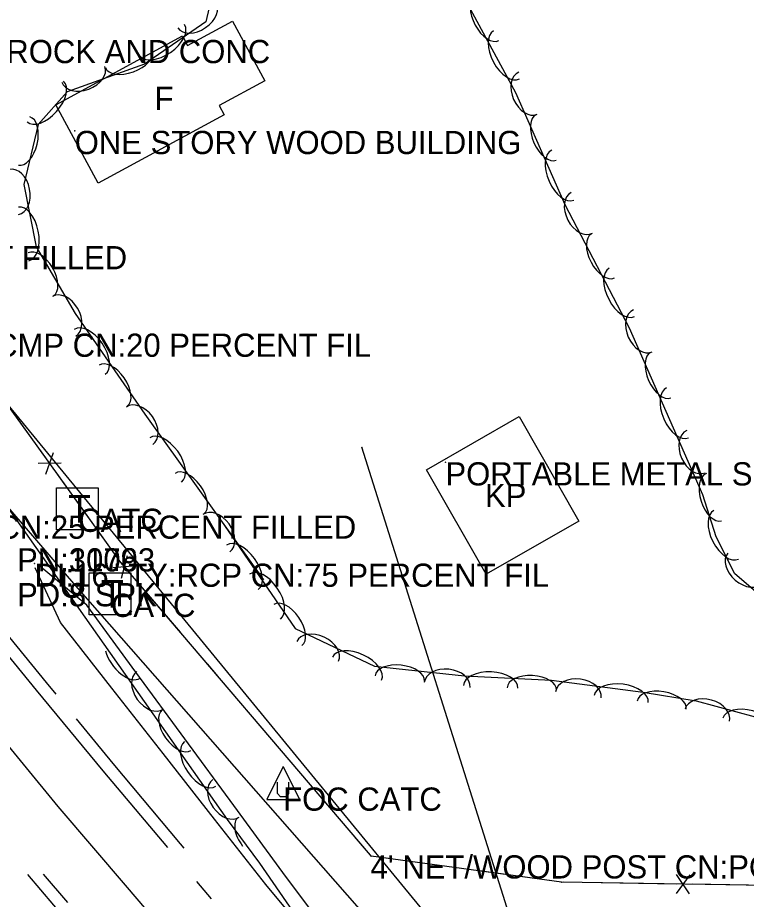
# Model space of a CAD drawing. Extents: x 954793 to 988390, y 1867850 to 1924428.
# Drawn here: x 965494 to 965651, y 1898754.5 to 1898944.4 of the extents above; entities that cross this region are included whole.
import ezdxf

# ---------------------------------------------------------------- set-up
doc = ezdxf.new("R2010")
doc.units = 0
for name, color, linetype in [('Default', 7, 'Continuous'), ('S_BUILDING', 7, 'Continuous'), ('S_BUILDING_ANNOT', 7, 'Continuous'), ('S_DITCHLINE', 7, 'Continuous'), ('S_DRG_PT_SYM', 7, 'Continuous'), ('S_EDGE_PAVEMENT', 7, 'Continuous'), ('S_FENCE', 7, 'Continuous'), ('S_FENCE_ANNOT', 7, 'Continuous'), ('S_FIBER_OPTIC_CABLE', 7, 'Continuous'), ('S_LANDSCAPING_ANNOT', 7, 'Continuous'), ('S_MSC_PT_SYM', 7, 'Continuous'), ('S_PAVEMENT_CROWN', 7, 'Continuous'), ('S_SECONDARY_CTL_ANNOT', 7, 'Continuous'), ('S_SHOULDER', 7, 'Continuous'), ('S_SIDE_DRAIN_ANNOT', 7, 'Continuous'), ('S_SURVEY_TEXT_ANNOT', 7, 'Continuous'), ('S_TELEPHONE_UTILITIES', 7, 'Continuous'), ('S_TELEPHONE_UTILITIES_ANNOT', 7, 'Continuous'), ('S_TREE', 7, 'Continuous'), ('S_UNDERGROUND_CABLE', 7, 'Continuous'), ('S_UTILITY_POLE_ANNOT', 7, 'Continuous'), ('S_UTL_PT_SYM', 7, 'Continuous'), ('S_WATER_UTILITIES', 7, 'Continuous')]:
    doc.layers.add(name, color=color, linetype=linetype)

msp = doc.modelspace()

# ---------------------------------------------------------------- linework, layer by layer
at = {"layer": 'S_BUILDING'}
for points in [[(965538.54, 1898923.48), (965511.4, 1898908.76), (965502.24, 1898925.66), (965529.56, 1898940.48), (965530.66, 1898938.45), (965540.31, 1898943.69), (965547.28, 1898930.85), (965537.44, 1898925.51)], [(965602.07, 1898858.5), (965614.94, 1898836.01), (965594.96, 1898824.57), (965582.08, 1898847.06)]]:
    msp.add_lwpolyline(points, close=True, dxfattribs=at)
at = {"layer": 'S_DITCHLINE'}
for points in [[(965632.43, 1898659.39), (965623.22, 1898670.37), (965614.01, 1898681.35), (965597.81, 1898699.1), (965581.62, 1898716.85), (965573.08, 1898727.08), (965564.55, 1898737.3), (965556.01, 1898747.53), (965547.47, 1898757.76), (965536.43, 1898771.85), (965525.38, 1898785.95), (965514.34, 1898800.05), (965503.29, 1898814.15), (965497.81, 1898825.96)], [(965633.51, 1898660.33), (965624.26, 1898671.26), (965615, 1898682.18), (965598.92, 1898700.17), (965582.83, 1898718.16), (965574.91, 1898728.7), (965567, 1898739.25), (965559.09, 1898749.8), (965551.18, 1898760.34), (965540.62, 1898774.73), (965530.07, 1898789.12), (965519.52, 1898803.5), (965508.97, 1898817.89), (965498.44, 1898826.59)]]:
    msp.add_lwpolyline(points, dxfattribs=at)
at = {"layer": 'S_DRG_PT_SYM'}
msp.add_lwpolyline([(965497.66, 1898826.85), (965497.66, 1898826.9), (965497.66, 1898826.85), (965497.61, 1898826.85), (965497.66, 1898826.85), (965497.66, 1898826.8), (965497.66, 1898826.85), (965497.71, 1898826.85)], dxfattribs=at)
at = {"layer": 'S_EDGE_PAVEMENT'}
for points in [[(965526.43, 1898765.75), (965512.44, 1898782.24), (965498.14, 1898799.63), (965483.83, 1898817.01), (965470.07, 1898834.27), (965456.31, 1898851.53), (965442.24, 1898869.88), (965428.18, 1898888.23), (965414.83, 1898906.63), (965403.87, 1898921.72)], [(965504.83, 1898753.86), (965499.61, 1898759.99)], [(965535.83, 1898754.67), (965532.67, 1898758.39)]]:
    msp.add_lwpolyline(points, dxfattribs=at)
at = {"layer": 'S_FENCE'}
for p, q in [((965498.25, 1898852.18), (965470.2, 1898891.08)), ((965516.26, 1898827.12), (965498.25, 1898852.18)), ((965500.11, 1898846.08), (965501.76, 1898850.8)), ((965503.44, 1898848.47), (965498.44, 1898848.41)), ((965570.05, 1898764.04), (965516.26, 1898827.12)), ((965516.45, 1898823.75), (965517.7, 1898828.59)), ((965519.56, 1898826.4), (965514.59, 1898825.93)), ((965611.17, 1898758.24), (965570.16, 1898763.84)), ((965638.8, 1898759.85), (965635.86, 1898755.8)), ((965638.73, 1898755.75), (965635.93, 1898759.89)), ((965663.59, 1898757.4), (965611.17, 1898758.24))]:
    msp.add_line(p, q, dxfattribs=at)
for points in [[(965498.25, 1898852.18), (965484.06, 1898871.86)], [(965500.1, 1898849.6), (965498.25, 1898852.18)], [(965516.26, 1898827.12), (965502.1, 1898846.82)], [(965529.1, 1898812.06), (965518.37, 1898824.64)], [(965537.23, 1898802.53), (965534.91, 1898805.25)], [(965570.05, 1898764.04), (965566.58, 1898768.11)], [(965574.49, 1898763.25), (965570.16, 1898763.84)], [(965611.17, 1898758.24), (965592.94, 1898760.73)], [(965635.9, 1898757.85), (965611.64, 1898758.24)], [(965663.59, 1898757.4), (965639.33, 1898757.79)]]:
    msp.add_lwpolyline(points, dxfattribs=at)
at = {"layer": 'S_FIBER_OPTIC_CABLE'}
msp.add_line((965647.19, 1898672.1), (965461.5, 1898898.15), dxfattribs=at)
at = {"layer": 'S_MSC_PT_SYM'}
for points in [[(965506.34, 1898920.04), (965506.34, 1898920.09), (965506.34, 1898920.04), (965506.29, 1898920.04), (965506.34, 1898920.04), (965506.34, 1898919.99), (965506.34, 1898920.04), (965506.39, 1898920.04)], [(965498.25, 1898852.18), (965498.25, 1898852.23), (965498.25, 1898852.18), (965498.2, 1898852.18), (965498.25, 1898852.18), (965498.25, 1898852.13), (965498.25, 1898852.18), (965498.3, 1898852.18)], [(965586.19, 1898848.68), (965586.19, 1898848.73), (965586.19, 1898848.68), (965586.14, 1898848.68), (965586.19, 1898848.68), (965586.19, 1898848.63), (965586.19, 1898848.68), (965586.24, 1898848.68)], [(965516.26, 1898827.12), (965516.26, 1898827.17), (965516.26, 1898827.12), (965516.21, 1898827.12), (965516.26, 1898827.12), (965516.26, 1898827.07), (965516.26, 1898827.12), (965516.31, 1898827.12)], [(965570.05, 1898764.04), (965570.05, 1898764.09), (965570.05, 1898764.04), (965570, 1898764.04), (965570.05, 1898764.04), (965570.05, 1898763.99), (965570.05, 1898764.04), (965570.1, 1898764.04)], [(965570.16, 1898763.84), (965570.16, 1898763.89), (965570.16, 1898763.84), (965570.11, 1898763.84), (965570.16, 1898763.84), (965570.16, 1898763.79), (965570.16, 1898763.84), (965570.21, 1898763.84)], [(965611.17, 1898758.24), (965611.17, 1898758.29), (965611.17, 1898758.24), (965611.12, 1898758.24), (965611.17, 1898758.24), (965611.17, 1898758.19), (965611.17, 1898758.24), (965611.22, 1898758.24)]]:
    msp.add_lwpolyline(points, dxfattribs=at)
at = {"layer": 'S_PAVEMENT_CROWN'}
msp.add_lwpolyline([(965532.67, 1898739.61), (965517.73, 1898757.07), (965502.78, 1898774.53), (965488.44, 1898791.97), (965474.1, 1898809.41), (965460.44, 1898826.65), (965446.79, 1898843.89), (965432.52, 1898862.53), (965418.25, 1898881.16), (965404.78, 1898899.8), (965391.31, 1898918.43), (965379.39, 1898936.12), (965367.47, 1898953.82), (965357.7, 1898969.15), (965347.92, 1898984.48), (965337.29, 1899002.12), (965326.66, 1899019.76), (965316.58, 1899037.78), (965306.51, 1899055.8)], dxfattribs=at)
at = {"layer": 'S_SHOULDER'}
for points in [[(965502.34, 1898798.75), (965500.27, 1898801.26), (965485.95, 1898818.68), (965472.02, 1898835.82), (965458.09, 1898852.96), (965444.05, 1898871.33), (965430, 1898889.69), (965416.8, 1898908.07), (965403.59, 1898926.44), (965393.39, 1898941.7)], [(965529.93, 1898765.57), (965529.15, 1898766.5), (965514.6, 1898783.84), (965506.69, 1898793.45)], [(965504.65, 1898750.01), (965496.23, 1898759.91)]]:
    msp.add_lwpolyline(points, dxfattribs=at)
at = {"layer": 'S_TELEPHONE_UTILITIES'}
for points in [[(965502.39, 1898834.16), (965502.39, 1898843.16), (965511.39, 1898843.16), (965511.39, 1898834.16)], [(965509.42, 1898815.85), (965509.42, 1898824.85), (965518.42, 1898824.85), (965518.42, 1898815.85)]]:
    msp.add_lwpolyline(points, close=True, dxfattribs=at)
at = {"layer": 'S_TREE'}
for points in [[(965654, 1898819.97), (965648.56, 1898824.65), (965644.51, 1898832.64), (965641.63, 1898841.69), (965625.84, 1898877.54), (965611.97, 1898904.13), (965601.36, 1898928.22), (965589.28, 1898950.55), (965588.74, 1898961.92), (965596.7, 1898968.93), (965607.89, 1898976.2), (965617.63, 1898981.98)], [(965537.14, 1898954.73), (965534.58, 1898943.51), (965521.37, 1898934.42), (965504.72, 1898928.43), (965498.45, 1898921.42), (965495.41, 1898908.52), (965498.03, 1898895.07), (965506.45, 1898880.72), (965521.47, 1898859.01), (965537, 1898837.28), (965546.99, 1898823.38)], [(965830.77, 1898738.27), (965804.78, 1898738.92), (965775.8, 1898739.79), (965747.28, 1898737.49), (965730.26, 1898735.93), (965718.4, 1898735.87), (965680.4, 1898735.21), (965657.59, 1898731.6), (965644.51, 1898730.07), (965631.8, 1898729.46), (965620.56, 1898727.87), (965610.1, 1898726.47), (965602.11, 1898725.98), (965590.37, 1898727.9), (965579.98, 1898728.25), (965568.73, 1898730.77), (965559.95, 1898742.44), (965546.19, 1898762.31), (965539.22, 1898771.75), (965470.07, 1898870.03), (965440.64, 1898914.31), (965421.19, 1898943.48)], [(965538.57, 1898835.03), (965553.8, 1898812.85), (965570.92, 1898804.8), (965590.29, 1898802.71), (965609.03, 1898801.77), (965628.75, 1898799.2), (965640.17, 1898797.31), (965661.36, 1898791.55)]]:
    msp.add_lwpolyline(points, dxfattribs=at)
for centre, major_axis, ratio, start_param, end_param in [((965595.13, 1898944.2), (2.54, -4.7), 0.540699, 3.141593, 6.283185), ((965532.62, 1898945.06), (4.08, 2.81), 0.685311, 3.141593, 6.283185), ((965525.14, 1898939.59), (4.83, 3.33), 0.55008, 3.141593, 6.283185), ((965599.35, 1898936.4), (2.79, -5.16), 0.55008, 3.141593, 6.283185), ((965517.99, 1898935.46), (5.03, 1.81), 0.540699, 3.141593, 6.283185), ((965508.2, 1898932.21), (4.66, 1.68), 0.685311, 3.141593, 6.283185), ((965603.98, 1898928.16), (2, -4.53), 0.685311, 3.141593, 6.283185), ((965500.01, 1898926.34), (3.91, 4.38), 0.55008, 3.141593, 6.283185), ((965495.43, 1898917.85), (1.23, 5.2), 0.540699, 3.141593, 6.283185), ((965607.9, 1898918.63), (2.16, -4.89), 0.540699, 3.141593, 6.283185), ((965611.47, 1898910.51), (2.37, -5.37), 0.55008, 3.141593, 6.283185), ((965493.3, 1898906.87), (-0.95, 4.86), 0.685311, 3.141593, 6.283185), ((965615.57, 1898902.38), (2.29, -4.39), 0.685311, 3.141593, 6.283185), ((965495.33, 1898897.83), (-1.12, 5.76), 0.55008, 3.141593, 6.283185), ((965620.11, 1898893.12), (2.47, -4.74), 0.540699, 3.141593, 6.283185), ((965499.05, 1898889.13), (-2.71, 4.61), 0.540699, 3.141593, 6.283185), ((965624.21, 1898885.26), (2.72, -5.2), 0.55008, 3.141593, 6.283185), ((965504.04, 1898880.11), (-2.51, 4.27), 0.685311, 3.141593, 6.283185), ((965628.69, 1898876.99), (2, -4.54), 0.685311, 3.141593, 6.283185), ((965509.58, 1898872.47), (-3.34, 4.83), 0.55008, 3.141593, 6.283185), ((965514.62, 1898865.18), (-3.04, 4.4), 0.540699, 3.141593, 6.283185), ((965632.6, 1898867.45), (2.15, -4.89), 0.540699, 3.141593, 6.283185), ((965636.18, 1898859.33), (2.36, -5.37), 0.55008, 3.141593, 6.283185), ((965520.31, 1898856.54), (-2.88, 4.03), 0.685311, 3.141593, 6.283185), ((965640.15, 1898850.96), (2, -4.54), 0.685311, 3.141593, 6.283185), ((965525.91, 1898849.16), (-3.41, 4.77), 0.55008, 3.141593, 6.283185), ((965531.06, 1898841.94), (-3.11, 4.35), 0.540699, 3.141593, 6.283185), ((965644.02, 1898841.17), (1.62, -5.09), 0.540699, 3.141593, 6.283185), ((965536.85, 1898833.41), (-2.89, 4.02), 0.685311, 3.141593, 6.283185), ((965646.67, 1898833.07), (2.65, -5.24), 0.55008, 3.141593, 6.283185), ((965542.47, 1898826.04), (-3.42, 4.77), 0.55008, 3.141593, 6.283185), ((965650.79, 1898825.88), (3.76, -3.23), 0.685311, 3.141593, 6.283185), ((965547.32, 1898819.76), (-3.32, 4.84), 0.55008, 3.141593, 6.283185), ((965552.23, 1898813.62), (-3.03, 4.41), 0.540699, 3.141593, 6.283185), ((965558.65, 1898807.94), (-4.49, 2.11), 0.685311, 3.141593, 6.283185), ((965517.03, 1898806.99), (3.38, -4.8), 0.55008, 4.135019, 6.283185), ((965567.14, 1898804.24), (-5.31, 2.49), 0.55008, 3.141593, 6.283185), ((965576.34, 1898802.09), (-5.32, 0.57), 0.540699, 3.141593, 6.283185), ((965586.56, 1898800.72), (-4.93, 0.53), 0.685311, 3.141593, 6.283185), ((965522.57, 1898799.57), (2.85, -4.05), 0.685311, 3.141593, 6.283185), ((965595.94, 1898800.3), (-5.86, 0.29), 0.55008, 3.141593, 6.283185), ((965604.8, 1898799.86), (-5.34, 0.27), 0.540699, 3.141593, 6.283185), ((965614.84, 1898798.61), (-4.91, 0.64), 0.685311, 3.141593, 6.283185), ((965624.06, 1898797.67), (-5.82, 0.76), 0.55008, 3.141593, 6.283185), ((965632.76, 1898796.39), (-5.27, 0.87), 0.540699, 3.141593, 6.283185), ((965642.58, 1898794.19), (-4.78, 1.3), 0.685311, 3.141593, 6.283185), ((965528.28, 1898790.99), (3.08, -4.37), 0.540699, 3.141593, 6.283185), ((965651.58, 1898792.01), (-5.66, 1.54), 0.55008, 3.141593, 6.283185), ((965533.39, 1898783.74), (3.38, -4.8), 0.55008, 3.141593, 6.283185), ((965538.93, 1898776.31), (2.85, -4.05), 0.685311, 3.141593, 6.283185), ((965544.73, 1898767.86), (3.18, -4.3), 0.540699, 3.141593, 4.736622)]:
    msp.add_ellipse(centre, major_axis=major_axis, ratio=ratio, start_param=start_param, end_param=end_param, dxfattribs=at)
at = {"layer": 'S_UNDERGROUND_CABLE'}
for p, q in [((965647.19, 1898672.1), (965461.51, 1898898.15)), ((965506.57, 1898822.05), (965478.11, 1898854.97)), ((965577.08, 1898741.84), (965506.57, 1898822.05)), ((965551.24, 1898783.17), (965547.71, 1898776.08)), ((965551.24, 1898783.17), (965554.73, 1898776.08)), ((965550.04, 1898777.32), (965550.04, 1898779.76)), ((965552.4, 1898779.76), (965552.4, 1898777.32)), ((965547.71, 1898776.08), (965554.73, 1898776.08)), ((965550.66, 1898776.66), (965550.04, 1898777.32)), ((965551.86, 1898776.66), (965550.66, 1898776.66)), ((965552.4, 1898777.32), (965551.86, 1898776.66))]:
    msp.add_line(p, q, dxfattribs=at)
at = {"layer": 'S_UTL_PT_SYM'}
msp.add_lwpolyline([(965568.2, 1898851.9), (965568.2, 1898851.95), (965568.2, 1898851.9), (965568.15, 1898851.9), (965568.2, 1898851.9), (965568.2, 1898851.85), (965568.2, 1898851.9), (965568.25, 1898851.9)], dxfattribs=at)
at = {"layer": 'S_WATER_UTILITIES'}
msp.add_line((965601.15, 1898747.39), (965568.2, 1898851.9), dxfattribs=at)

# ---------------------------------------------------------------- texts
at = {"layer": 'Default'}
msp.add_text('U', height=6, rotation=360, dxfattribs=at).set_placement((965502.94, 1898819.5))
at = {"layer": 'S_BUILDING_ANNOT'}
for s, p in [('F', (965523.54, 1898924.55)), ('KP', (965594.71, 1898839.03))]:
    msp.add_text(s, height=5, dxfattribs=at).set_placement(p)
at = {"layer": 'S_FENCE_ANNOT'}
msp.add_text("4' NET/WOOD POST CN:POOR", height=5, dxfattribs=at).set_placement((965570.05, 1898759.04))
at = {"layer": 'S_LANDSCAPING_ANNOT'}
msp.add_text('WD:0.6 TY:ROCK AND CONC', height=5, dxfattribs=at).set_placement((965457.06, 1898934.62))
at = {"layer": 'S_SECONDARY_CTL_ANNOT'}
for s, p in [('PN:1179', (965493.93, 1898825.16)), ('PN:30063', (965493.93, 1898825.16)), ('PD:8 SPK', (965493.93, 1898817.66)), ('PD:8 SPK', (965493.93, 1898817.66))]:
    msp.add_text(s, height=5, dxfattribs=at).set_placement(p)
at = {"layer": 'S_SIDE_DRAIN_ANNOT'}
for s, p in [('CN:0 PERCENT FILLED', (965444.07, 1898890.23)), ('DI:18" TY:CMP CN:20 PERCENT FIL', (965458.57, 1898871.38)), ('CN:25 PERCENT FILLED', (965489.69, 1898832.21)), ('DI:16" TY:RCP CN:75 PERCENT FIL', (965497.66, 1898821.85))]:
    msp.add_text(s, height=5, dxfattribs=at).set_placement(p)
at = {"layer": 'S_SURVEY_TEXT_ANNOT'}
for s, p in [('ONE STORY WOOD BUILDING', (965506.34, 1898915.04)), ('PORTABLE METAL SHED', (965586.19, 1898843.68))]:
    msp.add_text(s, height=5, dxfattribs=at).set_placement(p)
at = {"layer": 'S_TELEPHONE_UTILITIES'}
for p in [(965504.95, 1898835.66), (965511.99, 1898817.35)]:
    msp.add_text('T', height=6, rotation=360, dxfattribs=at).set_placement(p)
at = {"layer": 'S_TELEPHONE_UTILITIES_ANNOT'}
for p in [(965507.11, 1898833.68), (965514.15, 1898815.37)]:
    msp.add_text('CATC', height=5, dxfattribs=at).set_placement(p)
at = {"layer": 'S_UTILITY_POLE_ANNOT'}
msp.add_text('FOC CATC', height=5, dxfattribs=at).set_placement((965551.24, 1898773.64))

doc.saveas('drawing.dxf')
